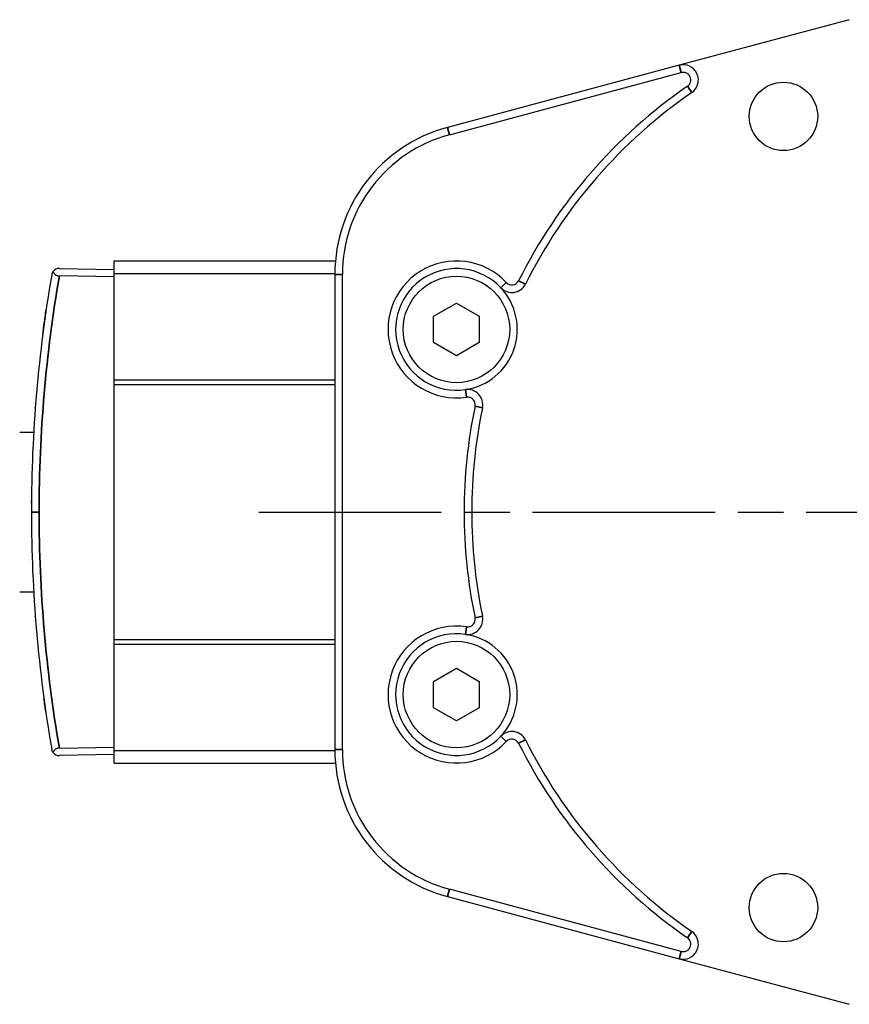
# Model space of a CAD drawing. Header units: millimetres. Extents: x 399 to 6233, y -1870 to 1602.
# Tile 447 of 656: x 4734 to 4789, y 569 to 633. Entities that reach past the tile are written whole.
import ezdxf

# ---------------------------------------------------------------- set-up
doc = ezdxf.new("R2010")
doc.units = ezdxf.units.MM
doc.linetypes.add('AM_ISO08W050', pattern=[18, 12, -1.5, 3, -1.5])
for name, color, linetype, lineweight in [('AM_7', 4, 'AM_ISO08W050', 25), ('可見 (ISO)', 7, 'Continuous', 25), ('窄部可見 (ISO)', 7, 'Continuous', 35)]:
    doc.layers.add(name, color=color, linetype=linetype, lineweight=lineweight)

msp = doc.modelspace()

# ---------------------------------------------------------------- linework, layer by layer
at = {"layer": 'AM_7'}
msp.add_line((4749.764, 601.056), (4844.764, 601.056), dxfattribs=at)
at = {"layer": '可見 (ISO)'}
for p, q in [((4788.594, 633.415), (4777.413, 630.419)), ((4777.413, 630.419), (4762.176, 626.336)), ((4762.306, 625.853), (4777.542, 629.936)), ((4740.264, 616.734), (4740.264, 617.556)), ((4740.264, 617.556), (4754.803, 617.556)), ((4736.655, 617.069), (4740.264, 617.006)), ((4740.264, 616.506), (4736.655, 616.569)), ((4740.264, 609.734), (4740.264, 616.734)), ((4740.264, 616.734), (4754.765, 616.734)), ((4754.764, 616.677), (4754.764, 585.435)), ((4755.264, 585.435), (4755.264, 616.677)), ((4761.264, 613.922), (4762.764, 614.788)), ((4762.764, 614.788), (4764.264, 613.922)), ((4761.264, 612.19), (4761.264, 613.922)), ((4764.264, 613.922), (4764.264, 612.19)), ((4762.764, 611.324), (4761.264, 612.19)), ((4764.264, 612.19), (4762.764, 611.324)), ((4740.264, 609.434), (4740.264, 609.734)), ((4740.264, 609.734), (4754.764, 609.734)), ((4740.264, 592.678), (4740.264, 609.434)), ((4740.264, 609.434), (4754.764, 609.434)), ((4735.044, 607.556), (4735.044, 607.537)), ((4735.046, 607.556), (4735.044, 607.556)), ((4734.044, 606.306), (4734.965, 606.306)), ((4734.044, 595.806), (4734.965, 595.806)), ((4735.044, 594.575), (4735.044, 594.556)), ((4735.046, 594.556), (4735.044, 594.556)), ((4740.264, 592.378), (4740.264, 592.678)), ((4740.264, 592.678), (4754.764, 592.678)), ((4740.264, 585.378), (4740.264, 592.378)), ((4740.264, 592.378), (4754.764, 592.378)), ((4761.264, 589.922), (4762.764, 590.788)), ((4762.764, 590.788), (4764.264, 589.922)), ((4761.264, 588.19), (4761.264, 589.922)), ((4764.264, 589.922), (4764.264, 588.19)), ((4762.764, 587.324), (4761.264, 588.19)), ((4764.264, 588.19), (4762.764, 587.324)), ((4736.655, 585.543), (4740.264, 585.606)), ((4740.264, 585.106), (4736.655, 585.043)), ((4740.264, 584.556), (4740.264, 585.378)), ((4740.264, 585.378), (4754.765, 585.378)), ((4740.264, 584.556), (4754.803, 584.556)), ((4777.542, 572.177), (4762.306, 576.259)), ((4762.176, 575.776), (4777.413, 571.694)), ((4777.413, 571.694), (4788.594, 568.698))]:
    msp.add_line(p, q, dxfattribs=at)
for centre, radius in [((4784.264, 627.056), 2.25), ((4762.764, 613.056), 3.5), ((4762.764, 589.056), 3.5), ((4784.264, 575.056), 2.25)]:
    msp.add_circle(centre, radius, dxfattribs=at)
for centre, radius, start, end in [((4777.671, 629.453), 1, 304.60486, 105), ((4777.671, 629.453), 0.5, 304.60486, 105), ((4797.264, 601.056), 34, 124.60486, 153.43906), ((4797.264, 601.056), 33.5, 124.60486, 153.43906), ((4764.764, 616.677), 10, 105, 180), ((4764.764, 616.677), 9.5, 105, 180), ((4762.764, 613.056), 4.5, 43.26168, 278.3803), ((4736.646, 616.569), 0.5, 89, 143.94785), ((4762.764, 613.056), 4, 43.26168, 278.3803), ((4766.406, 616.483), 0.5, 223.26168, 333.43906), ((4762.764, 613.056), 4, 278.3803, 43.26168), ((4766.406, 616.483), 1, 223.26168, 333.43906), ((4763.493, 608.109), 1, 348.20293, 98.3803), ((4763.493, 608.109), 0.5, 348.20293, 98.3803), ((4797.264, 601.056), 34, 168.20293, 191.79707), ((4797.264, 601.056), 33.5, 168.20293, 191.79707), ((4763.493, 594.003), 1, 261.6197, 11.79707), ((4763.493, 594.003), 0.5, 261.6197, 11.79707), ((4762.764, 589.056), 4.5, 81.6197, 316.73832), ((4762.764, 589.056), 4, 81.6197, 316.73832), ((4762.764, 589.056), 4, 316.73832, 81.6197), ((4766.406, 585.629), 1, 26.56094, 136.73832), ((4766.406, 585.629), 0.5, 26.56094, 136.73832), ((4797.264, 601.056), 34, 206.56094, 235.39514), ((4797.264, 601.056), 33.5, 206.56094, 235.39514), ((4736.646, 585.543), 0.5, 216.05215, 271), ((4764.764, 585.435), 10, 180, 255), ((4764.764, 585.435), 9.5, 180, 255), ((4777.671, 572.659), 1, 255, 55.39514), ((4777.671, 572.659), 0.5, 255, 55.39514)]:
    msp.add_arc(centre, radius, start, end, dxfattribs=at)
for centre, major_axis, ratio, start_param, end_param in [((4736.642, 616.57), (-0.141, -0.477), 0.995312, 4.369207, 4.829256), ((4826.287, 601.056), (0, 91.487), 0.999849, 1.399461, 1.570796), ((4826.287, 601.056), (0, 91.487), 0.999849, 1.570796, 1.742132)]:
    msp.add_ellipse(centre, major_axis=major_axis, ratio=ratio, start_param=start_param, end_param=end_param, dxfattribs=at)
for points, knots in [([(4736.242, 616.863), (4736.254, 616.826), (4736.272, 616.789), (4736.317, 616.722), (4736.345, 616.691), (4736.415, 616.636), (4736.457, 616.612), (4736.529, 616.587), (4736.554, 616.58), (4736.605, 616.572), (4736.63, 616.569), (4736.655, 616.569)], [0.000001, 0.000001, 0.000001, 0.000001, 0.01628047, 0.01628047, 0.03135216, 0.03135216, 0.04744189, 0.04744189, 0.05543057, 0.05543057, 0.06301774, 0.06301774, 0.06301774, 0.06301774]), ([(4735.558, 612.695), (4735.593, 612.972), (4735.632, 613.265), (4735.713, 613.854), (4735.757, 614.158), (4735.798, 614.44)], [0, 0, 0, 0, 0.0872878, 0.0872878, 0.1785997, 0.1785997, 0.1785997, 0.1785997]), ([(4735.331, 610.765), (4735.331, 610.765), (4735.331, 610.765), (4735.331, 610.767), (4735.331, 610.769), (4735.332, 610.772), (4735.332, 610.772), (4735.332, 610.773), (4735.332, 610.773), (4735.332, 610.773), (4735.332, 610.773), (4735.332, 610.773), (4735.332, 610.773), (4735.332, 610.773), (4735.332, 610.773), (4735.332, 610.773)], [0.03167764, 0.03167764, 0.03167764, 0.03167764, 0.03790427, 0.03790427, 0.04735416, 0.04735416, 0.04912573, 0.04912573, 0.04979007, 0.04979007, 0.05003919, 0.05003919, 0.05013261, 0.05013261, 0.05015244, 0.05015244, 0.05015244, 0.05015244]), ([(4735.071, 607.907), (4735.071, 607.907), (4735.071, 607.907), (4735.071, 607.908), (4735.071, 607.91), (4735.072, 607.913), (4735.072, 607.915), (4735.072, 607.924), (4735.073, 607.929), (4735.073, 607.932), (4735.073, 607.933), (4735.073, 607.933)], [0, 0, 0, 0, 0.00048828, 0.00048828, 0.00439455, 0.00439455, 0.01220717, 0.01220717, 0.04346505, 0.04346505, 0.05664161, 0.05664161, 0.05664161, 0.05664161]), ([(4735.073, 594.18), (4735.073, 594.18), (4735.073, 594.18), (4735.073, 594.18), (4735.073, 594.181), (4735.073, 594.186), (4735.072, 594.193), (4735.071, 594.205), (4735.071, 594.205), (4735.071, 594.206), (4735.071, 594.206), (4735.071, 594.206), (4735.071, 594.206), (4735.071, 594.206)], [0.03709141, 0.03709141, 0.03709141, 0.03709141, 0.03863998, 0.03863998, 0.05156371, 0.05156371, 0.09034804, 0.09034804, 0.09216536, 0.09216536, 0.09225054, 0.09225054, 0.09227034, 0.09227034, 0.09227034, 0.09227034]), ([(4735.332, 591.341), (4735.331, 591.344), (4735.331, 591.345), (4735.331, 591.347), (4735.331, 591.348), (4735.331, 591.348)], [0, 0, 0, 0, 0.01056802, 0.01056802, 0.0170899, 0.0170899, 0.0170899, 0.0170899]), ([(4735.775, 587.832), (4735.735, 588.109), (4735.693, 588.403), (4735.649, 588.726), (4735.644, 588.759), (4735.64, 588.792)], [0, 0, 0, 0, 0.087812, 0.087812, 0.09776505, 0.09776505, 0.09776505, 0.09776505]), ([(4736.072, 585.937), (4736.072, 585.937), (4736.072, 585.937), (4736.072, 585.938), (4736.072, 585.939), (4736.071, 585.941), (4736.071, 585.941), (4736.071, 585.942), (4736.071, 585.942), (4736.071, 585.943), (4736.071, 585.943), (4736.071, 585.943), (4736.071, 585.943), (4736.071, 585.943), (4736.071, 585.943), (4736.071, 585.943)], [0.03708182, 0.03708182, 0.03708182, 0.03708182, 0.04122286, 0.04122286, 0.04853901, 0.04853901, 0.05128229, 0.05128229, 0.05231101, 0.05231101, 0.05269678, 0.05269678, 0.05273295, 0.05273295, 0.05275274, 0.05275274, 0.05275274, 0.05275274]), ([(4736.089, 585.837), (4736.089, 585.837), (4736.089, 585.837), (4736.089, 585.838), (4736.089, 585.839), (4736.088, 585.841), (4736.088, 585.842), (4736.088, 585.842), (4736.088, 585.843), (4736.088, 585.843), (4736.088, 585.843), (4736.088, 585.843), (4736.088, 585.843), (4736.088, 585.843), (4736.088, 585.843), (4736.088, 585.843)], [0.03710347, 0.03710347, 0.03710347, 0.03710347, 0.04120406, 0.04120406, 0.04847884, 0.04847884, 0.05120662, 0.05120662, 0.05222953, 0.05222953, 0.05261311, 0.05261311, 0.05275696, 0.05275696, 0.05277045, 0.05277045, 0.05277045, 0.05277045]), ([(4736.242, 585.249), (4736.219, 585.28), (4736.201, 585.314), (4736.175, 585.374), (4736.166, 585.401), (4736.157, 585.438), (4736.155, 585.448), (4736.154, 585.458)], [-0.02749976, -0.02749976, -0.02749976, -0.02749976, -0.0118446, -0.0118446, 0, 0, 0.00422445, 0.00422445, 0.00422445, 0.00422445]), ([(4736.655, 585.543), (4736.63, 585.543), (4736.605, 585.54), (4736.554, 585.532), (4736.529, 585.525), (4736.457, 585.5), (4736.415, 585.476), (4736.345, 585.421), (4736.317, 585.39), (4736.272, 585.323), (4736.254, 585.286), (4736.242, 585.249)], [0.00000013, 0.00000013, 0.00000013, 0.00000013, 0.00755658, 0.00755658, 0.01551346, 0.01551346, 0.03152563, 0.03152563, 0.04651129, 0.04651129, 0.06269655, 0.06269655, 0.06269655, 0.06269655])]:
    msp.add_open_spline(points, degree=3, knots=knots, dxfattribs=at)
msp.add_open_spline([(4734.816, 601.634), (4734.817, 601.687), (4734.817, 601.74), (4734.817, 601.793)], degree=3, dxfattribs=at)
at = {"layer": '窄部可見 (ISO)'}
for p, q in [((4777.413, 630.419), (4777.542, 629.936)), ((4778.239, 628.629), (4777.955, 629.041)), ((4762.176, 626.336), (4762.306, 625.853)), ((4754.764, 616.677), (4755.264, 616.677)), ((4765.677, 615.797), (4766.041, 616.14)), ((4767.3, 616.036), (4766.853, 616.259)), ((4763.347, 609.099), (4763.42, 608.604)), ((4764.472, 607.905), (4763.983, 608.007)), ((4735.323, 601.056), (4734.814, 601.056)), ((4763.983, 594.105), (4764.472, 594.207)), ((4763.347, 593.013), (4763.42, 593.508)), ((4765.677, 586.315), (4766.041, 585.972)), ((4767.3, 586.077), (4766.853, 585.853)), ((4754.764, 585.435), (4755.264, 585.435)), ((4762.176, 575.776), (4762.306, 576.259)), ((4778.239, 573.483), (4777.955, 573.071)), ((4777.413, 571.694), (4777.542, 572.177))]:
    msp.add_line(p, q, dxfattribs=at)
for centre, major_axis, ratio, start_param, end_param in [((4804.408, 602.938), (-6.784, -78.998), 0.870289, 4.614054, 4.810741), ((4736.248, 616.013), (-0.197, 0.033), 0.950561, 0, 0.010154), ((4735.27, 607.877), (-0.199, 0.015), 0.994059, 0, 0.045188), ((4804.408, 599.174), (6.784, -78.998), 0.870289, 4.614037, 4.810724), ((4735.545, 591.23), (-0.199, -0.022), 0.947987, 0, 0.043605)]:
    msp.add_ellipse(centre, major_axis=major_axis, ratio=ratio, start_param=start_param, end_param=end_param, dxfattribs=at)

doc.saveas('drawing.dxf')
